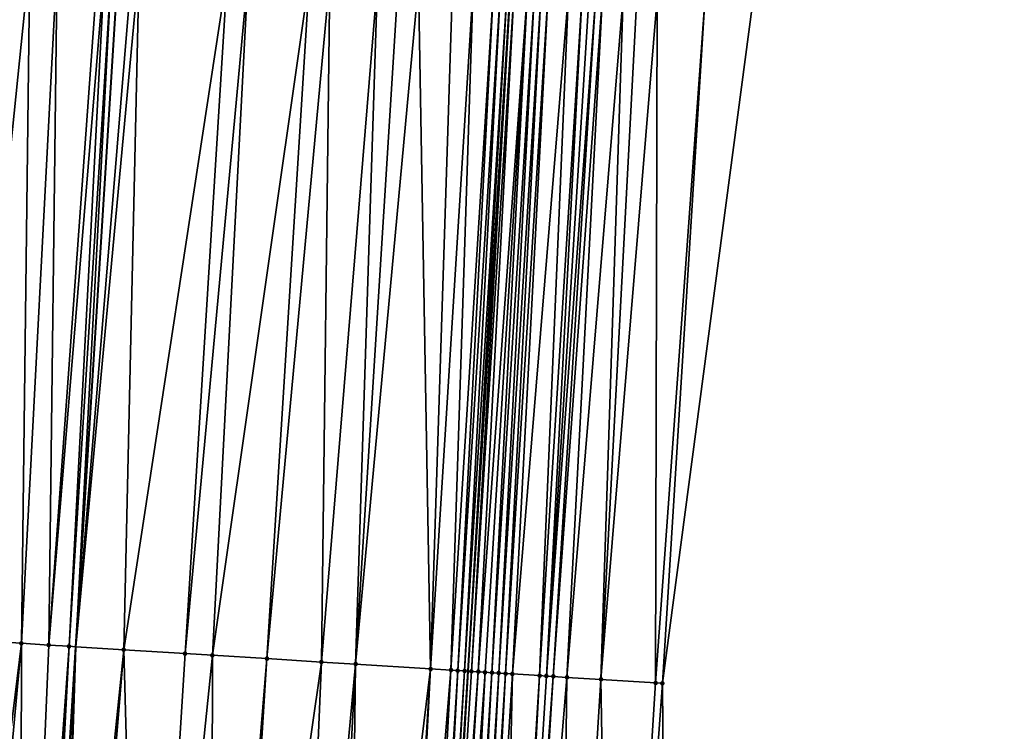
# Model space of a CAD drawing. Header units: feet. Extents: x 2004186 to 2014793, y 836912 to 864902.
# Tile 274 of 656: x 2010723 to 2010751, y 845339 to 845360. Entities that reach past the tile are written whole.
import ezdxf

# ---------------------------------------------------------------- set-up
doc = ezdxf.new("R2010")
doc.units = ezdxf.units.FT
doc.header["$LTSCALE"] = 100
doc.header["$MEASUREMENT"] = 0
for name, color, linetype, lineweight in [('EP_Travel Lane', 5, 'Continuous', 40), ('GPL_Skip Line', 2, 'Continuous', 40), ('Road Shots', 4, 'Continuous', 200), ('Road X-Section', 30, 'Continuous', 13)]:
    doc.layers.add(name, color=color, linetype=linetype, lineweight=lineweight)
doc.layers.add('I-77 SB_MM21-27-Surface-Border', color=7, linetype='Continuous')
doc.layers.add('I-77 SB_MM21-27-Surface-TIN', color=7, linetype='Continuous')

msp = doc.modelspace()

# ---------------------------------------------------------------- linework, layer by layer
at = {"layer": 'EP_Travel Lane'}
msp.add_polyline3d([(2010724.632847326, 845161.3150765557, 420.3935569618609), (2010725.854958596, 845181.2724565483, 420.6239400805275), (2010727.077034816, 845201.2292641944, 420.8299100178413), (2010728.299182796, 845221.1872436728, 421.0287840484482), (2010729.521473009, 845241.147545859, 421.2276827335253), (2010730.743808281, 845261.1085838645, 421.368372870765), (2010731.966360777, 845281.0699911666, 421.5970695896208), (2010733.200203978, 845301.0379699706, 421.7623016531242), (2010734.445065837, 845320.9984826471, 421.93588722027), (2010735.689850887, 845340.9577637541, 422.1474841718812), (2010736.934682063, 845360.9177844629, 422.3431754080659), (2010738.179500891, 845380.8776071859, 422.5600253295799), (2010739.424329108, 845400.8375804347, 422.76288126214), (2010740.669119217, 845420.7969426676, 422.9886460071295), (2010741.913966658, 845440.7572241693, 423.1824225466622), (2010743.147792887, 845460.7465375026, 423.3641605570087), (2010744.358127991, 845480.7147733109, 423.5769885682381), (2010745.534212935, 845500.6996814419, 423.7606588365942)], dxfattribs=at)
at = {"layer": 'GPL_Skip Line'}
msp.add_polyline3d([(2010712.907572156, 845162.0530814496, 420.5808759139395), (2010714.167060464, 845182.0081641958, 420.8089347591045), (2010715.426537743, 845201.9630721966, 420.9959033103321), (2010716.686061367, 845221.918714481, 421.189649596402), (2010717.945758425, 845241.877104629, 421.3686069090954), (2010719.205474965, 845261.8358034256, 421.4966212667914), (2010720.465097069, 845281.7946909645, 421.7053708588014), (2010721.718266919, 845301.754308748, 421.8628080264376), (2010722.964630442, 845321.7147774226, 421.998190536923), (2010724.210918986, 845341.6740452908, 422.1988939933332), (2010725.457265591, 845361.634243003, 422.364738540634), (2010726.703593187, 845381.5941362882, 422.5644940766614), (2010727.949923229, 845401.5540687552, 422.7620795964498), (2010729.196212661, 845421.5133508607, 422.9865330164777), (2010730.442296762, 845441.4733415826, 423.1701646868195), (2010731.66341167, 845461.433952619, 423.3477976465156), (2010732.852232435, 845481.396925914, 423.5040927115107), (2010734.017537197, 845501.3618563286, 423.6647231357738)], dxfattribs=at)
at = {"layer": 'I-77 SB_MM21-27-Surface-Border', "color": 3, "linetype": 'ByBlock', "lineweight": -2}
msp.add_polyline3d([(2010751.388839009, 845500.362919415, 423.8273074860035), (2010750.221738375, 845480.3672347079, 423.6017408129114), (2010749.431602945, 845460.370289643, 423.386504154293), (2010748.407332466, 845440.3519619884, 423.1794726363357), (2010747.36085481, 845420.3794303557, 422.956299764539), (2010746.314189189, 845400.4078855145, 422.7114001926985), (2010745.067891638, 845380.4484733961, 422.461686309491), (2010744.021187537, 845360.4763123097, 422.2382229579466), (2010741.377584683, 845340.6037222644, 422.0289556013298), (2010741.528599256, 845320.557597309, 421.778240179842), (2010740.282210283, 845300.5967210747, 421.6041025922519), (2010739.02837748, 845280.6265167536, 421.380726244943), (2010737.569102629, 845260.6794357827, 421.1655217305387), (2010736.309392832, 845240.720843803, 420.9974198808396), (2010734.650537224, 845220.7883961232, 420.8122539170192), (2010733.191416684, 845200.8454455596, 420.6018358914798), (2010732.131609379, 845180.879003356, 420.3721934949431), (2010730.872119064, 845160.9238887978, 420.1549066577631)], dxfattribs=at)
at = {"layer": 'I-77 SB_MM21-27-Surface-TIN', "color": 128, "linetype": 'ByBlock', "lineweight": -2}
for points in [[(2010722.862316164, 845361.7962228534, 422.3701825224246), (2010720.666593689, 845361.9333462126, 422.3682348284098), (2010720.817536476, 845341.8860715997, 422.1841451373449)], [(2010722.862316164, 845361.7962228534, 422.3701825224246), (2010720.817536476, 845341.8860715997, 422.1841451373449), (2010722.61403109, 845341.7737901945, 422.1954042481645)], [(2010723.660760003, 845361.7463486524, 422.3720430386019), (2010722.862316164, 845361.7962228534, 422.3701825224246), (2010722.61403109, 845341.7737901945, 422.1954042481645)], [(2010723.660760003, 845361.7463486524, 422.3720430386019), (2010722.61403109, 845341.7737901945, 422.1954042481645), (2010723.412475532, 845341.7239256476, 422.1963015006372)], [(2010724.858429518, 845361.6715975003, 422.3686241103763), (2010723.660760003, 845361.7463486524, 422.3720430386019), (2010723.412475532, 845341.7239256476, 422.1963015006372)], [(2010725.058040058, 845361.659122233, 422.369782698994), (2010724.858429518, 845361.6715975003, 422.3686241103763), (2010723.412475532, 845341.7239256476, 422.1963015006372)], [(2010725.058040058, 845361.659122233, 422.369782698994), (2010723.412475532, 845341.7239256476, 422.1963015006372), (2010724.011307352, 845341.6865030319, 422.1995699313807)], [(2010725.257653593, 845361.6466949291, 422.3659896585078), (2010725.058040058, 845361.659122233, 422.369782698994), (2010724.011307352, 845341.6865030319, 422.1995699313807)], [(2010725.257653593, 845361.6466949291, 422.3659896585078), (2010724.011307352, 845341.6865030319, 422.1995699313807), (2010724.210918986, 845341.6740452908, 422.1988939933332)], [(2010725.257653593, 845361.6466949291, 422.3659896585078), (2010724.210918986, 845341.6740452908, 422.1988939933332), (2010725.457265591, 845361.634243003, 422.364738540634)], [(2010725.856489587, 845361.6093391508, 422.3622363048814), (2010725.457265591, 845361.634243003, 422.364738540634), (2010724.210918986, 845341.6740452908, 422.1988939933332)], [(2010726.05609842, 845361.5968365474, 422.3662170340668), (2010725.856489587, 845361.6093391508, 422.3622363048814), (2010724.210918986, 845341.6740452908, 422.1988939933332)], [(2010726.05609842, 845361.5968365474, 422.3662170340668), (2010724.210918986, 845341.6740452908, 422.1988939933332), (2010725.60820043, 845341.5868411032, 422.1941624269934)], [(2010728.651043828, 845361.4347923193, 422.3674192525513), (2010726.05609842, 845361.5968365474, 422.3662170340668), (2010725.60820043, 845341.5868411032, 422.1941624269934)], [(2010728.651043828, 845361.4347923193, 422.3674192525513), (2010725.60820043, 845341.5868411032, 422.1941624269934), (2010727.404702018, 845341.4746713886, 422.193445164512)], [(2010729.249875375, 845361.3973653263, 422.3710179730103), (2010728.651043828, 845361.4347923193, 422.3674192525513), (2010727.404702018, 845341.4746713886, 422.193445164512)], [(2010729.249875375, 845361.3973653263, 422.3710179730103), (2010727.404702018, 845341.4746713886, 422.193445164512), (2010728.203146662, 845341.4248100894, 422.1939941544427)], [(2010731.046372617, 845361.2851260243, 422.3775114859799), (2010729.249875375, 845361.3973653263, 422.3710179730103), (2010728.203146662, 845341.4248100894, 422.1939941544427)], [(2010731.046372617, 845361.2851260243, 422.3775114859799), (2010728.203146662, 845341.4248100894, 422.1939941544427), (2010729.800038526, 845341.3251287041, 422.1906729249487)], [(2010731.64520484, 845361.2477098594, 422.3799923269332), (2010731.046372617, 845361.2851260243, 422.3775114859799), (2010729.800038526, 845341.3251287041, 422.1906729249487)], [(2010731.64520484, 845361.2477098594, 422.3799923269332), (2010729.800038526, 845341.3251287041, 422.1906729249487), (2010731.396930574, 845341.2254502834, 422.1870338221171)], [(2010733.042484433, 845361.1604760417, 422.3784957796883), (2010731.64520484, 845361.2477098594, 422.3799923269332), (2010731.396930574, 845341.2254502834, 422.1870338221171)], [(2010733.042484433, 845361.1604760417, 422.3784957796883), (2010731.396930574, 845341.2254502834, 422.1870338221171), (2010732.394989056, 845341.1631665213, 422.1831240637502)], [(2010733.641319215, 845361.1231008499, 422.3767466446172), (2010733.042484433, 845361.1604760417, 422.3784957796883), (2010732.394989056, 845341.1631665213, 422.1831240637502)], [(2010734.240152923, 845361.0857084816, 422.3767707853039), (2010733.641319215, 845361.1231008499, 422.3767466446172), (2010732.394989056, 845341.1631665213, 422.1831240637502)], [(2010734.240152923, 845361.0857084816, 422.3767707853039), (2010732.394989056, 845341.1631665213, 422.1831240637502), (2010734.590715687, 845341.0261097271, 422.1780093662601)], [(2010735.238212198, 845361.0234374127, 422.3716960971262), (2010734.240152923, 845361.0857084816, 422.3767707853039), (2010734.590715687, 845341.0261097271, 422.1780093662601)], [(2010735.837047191, 845360.9860656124, 422.3695968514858), (2010735.238212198, 845361.0234374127, 422.3716960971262), (2010734.590715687, 845341.0261097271, 422.1780093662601)], [(2010735.837047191, 845360.9860656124, 422.3695968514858), (2010734.590715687, 845341.0261097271, 422.1780093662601), (2010735.189556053, 845340.9888239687, 422.1666028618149)], [(2010736.435885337, 845360.9487443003, 422.3622852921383), (2010735.837047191, 845360.9860656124, 422.3695968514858), (2010735.189556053, 845340.9888239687, 422.1666028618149)], [(2010736.435885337, 845360.9487443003, 422.3622852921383), (2010735.189556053, 845340.9888239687, 422.1666028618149), (2010735.389171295, 845340.9764240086, 422.1597311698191)], [(2010736.635500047, 845360.9363358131, 422.3565496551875), (2010736.435885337, 845360.9487443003, 422.3622852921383), (2010735.389171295, 845340.9764240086, 422.1597311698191)], [(2010736.635500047, 845360.9363358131, 422.3565496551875), (2010735.389171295, 845340.9764240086, 422.1597311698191), (2010735.588788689, 845340.9640584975, 422.1491655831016)], [(2010736.835117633, 845360.923973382, 422.3460592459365), (2010736.635500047, 845360.9363358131, 422.3565496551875), (2010735.588788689, 845340.9640584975, 422.1491655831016)], [(2010736.835117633, 845360.923973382, 422.3460592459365), (2010735.588788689, 845340.9640584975, 422.1491655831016), (2010735.689850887, 845340.9577637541, 422.1474841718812)], [(2010736.835117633, 845360.923973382, 422.3460592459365), (2010735.689850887, 845340.9577637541, 422.1474841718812), (2010736.934682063, 845360.9177844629, 422.3431754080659)], [(2010735.788401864, 845340.9516254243, 422.1458445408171), (2010736.934682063, 845360.9177844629, 422.3431754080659), (2010735.689850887, 845340.9577637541, 422.1474841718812)], [(2010737.034732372, 845360.9115653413, 422.3402774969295), (2010736.934682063, 845360.9177844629, 422.3431754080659), (2010735.788401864, 845340.9516254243, 422.1458445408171)], [(2010737.034732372, 845360.9115653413, 422.3402774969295), (2010735.788401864, 845340.9516254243, 422.1458445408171), (2010735.988010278, 845340.939116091, 422.1507007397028)], [(2010737.433948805, 845360.8865403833, 422.3502779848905), (2010737.034732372, 845360.9115653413, 422.3402774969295), (2010735.988010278, 845340.939116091, 422.1507007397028)], [(2010737.433948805, 845360.8865403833, 422.3502779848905), (2010735.988010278, 845340.939116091, 422.1507007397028), (2010736.187620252, 845340.9266317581, 422.1528762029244)], [(2010737.433948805, 845360.8865403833, 422.3502779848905), (2010736.187620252, 845340.9266317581, 422.1528762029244), (2010736.387233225, 845340.9141954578, 422.1499012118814)], [(2010737.633559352, 845360.8740652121, 422.3514266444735), (2010737.433948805, 845360.8865403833, 422.3502779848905), (2010736.387233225, 845340.9141954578, 422.1499012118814)], [(2010737.633559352, 845360.8740652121, 422.3514266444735), (2010736.387233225, 845340.9141954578, 422.1499012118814), (2010736.586847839, 845340.9017854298, 422.1441090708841)], [(2010737.833172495, 845360.8616316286, 422.3482818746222), (2010737.633559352, 845360.8740652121, 422.3514266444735), (2010736.586847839, 845340.9017854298, 422.1441090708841)], [(2010737.833172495, 845360.8616316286, 422.3482818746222), (2010736.586847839, 845340.9017854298, 422.1441090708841), (2010736.786467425, 845340.8894550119, 422.1297805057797)], [(2010738.032789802, 845360.8492647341, 422.3382522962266), (2010737.833172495, 845360.8616316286, 422.3482818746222), (2010736.786467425, 845340.8894550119, 422.1297805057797)], [(2010738.032789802, 845360.8492647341, 422.3382522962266), (2010736.786467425, 845340.8894550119, 422.1297805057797), (2010736.986083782, 845340.8770729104, 422.1209938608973)], [(2010738.631631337, 845360.8119976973, 422.3253374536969), (2010738.032789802, 845360.8492647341, 422.3382522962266), (2010736.986083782, 845340.8770729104, 422.1209938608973)], [(2010738.631631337, 845360.8119976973, 422.3253374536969), (2010736.986083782, 845340.8770729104, 422.1209938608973), (2010737.784543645, 845340.8274553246, 422.0954099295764)], [(2010739.030858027, 845360.7871369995, 422.3183800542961), (2010738.631631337, 845360.8119976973, 422.3253374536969), (2010737.784543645, 845340.8274553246, 422.0954099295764)], [(2010739.030858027, 845360.7871369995, 422.3183800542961), (2010737.784543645, 845340.8274553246, 422.0954099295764), (2010737.984157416, 845340.81503179, 422.0910660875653)], [(2010739.230469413, 845360.7746752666, 422.3181413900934), (2010739.030858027, 845360.7871369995, 422.3183800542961), (2010737.984157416, 845340.81503179, 422.0910660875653)], [(2010739.430077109, 845360.762154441, 422.3240033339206), (2010739.230469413, 845360.7746752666, 422.3181413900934), (2010737.984157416, 845340.81503179, 422.0910660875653)], [(2010739.430077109, 845360.762154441, 422.3240033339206), (2010737.984157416, 845340.81503179, 422.0910660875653), (2010738.183765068, 845340.802510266, 422.0972294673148)], [(2010739.629689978, 845360.7497164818, 422.3213102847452), (2010739.430077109, 845360.762154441, 422.3240033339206), (2010738.183765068, 845340.802510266, 422.0972294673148)], [(2010739.629689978, 845360.7497164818, 422.3213102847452), (2010738.183765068, 845340.802510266, 422.0972294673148), (2010738.582992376, 845340.7776594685, 422.0889415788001)], [(2010740.228532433, 845360.7124641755, 422.306874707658), (2010739.629689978, 845360.7497164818, 422.3213102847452), (2010738.582992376, 845340.7776594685, 422.0889415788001)], [(2010740.228532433, 845360.7124641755, 422.306874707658), (2010738.582992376, 845340.7776594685, 422.0889415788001), (2010739.581064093, 845340.7155876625, 422.0623041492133)], [(2010740.627761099, 845360.6876351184, 422.2966508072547), (2010740.228532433, 845360.7124641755, 422.306874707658), (2010739.581064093, 845340.7155876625, 422.0623041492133)], [(2010741.226601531, 845360.6503504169, 422.2855596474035), (2010740.627761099, 845360.6876351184, 422.2966508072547), (2010739.581064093, 845340.7155876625, 422.0623041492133)], [(2010741.226601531, 845360.6503504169, 422.2855596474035), (2010739.581064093, 845340.7155876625, 422.0623041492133), (2010741.177972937, 845340.6161782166, 422.0298233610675)], [(2010742.623894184, 845360.5633257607, 422.2624697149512), (2010741.226601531, 845360.6503504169, 422.2855596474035), (2010741.177972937, 845340.6161782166, 422.0298233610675)], [(2010742.623894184, 845360.5633257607, 422.2624697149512), (2010741.177972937, 845340.6161782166, 422.0298233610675), (2010741.377584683, 845340.6037222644, 422.0289556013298)], [(2010744.021187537, 845360.4763123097, 422.2382229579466), (2010742.623894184, 845360.5633257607, 422.2624697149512), (2010741.377584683, 845340.6037222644, 422.0289556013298)], [(2010722.61403109, 845341.7737901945, 422.1954042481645), (2010720.817536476, 845341.8860715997, 422.1841451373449), (2010720.170077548, 845321.8893458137, 421.9902007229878)], [(2010722.61403109, 845341.7737901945, 422.1954042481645), (2010720.170077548, 845321.8893458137, 421.9902007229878), (2010720.76890873, 845321.8519129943, 421.9947298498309)], [(2010722.61403109, 845341.7737901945, 422.1954042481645), (2010720.76890873, 845321.8519129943, 421.9947298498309), (2010722.565406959, 845321.7396894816, 421.9999747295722)], [(2010723.412475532, 845341.7239256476, 422.1963015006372), (2010722.61403109, 845341.7737901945, 422.1954042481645), (2010722.565406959, 845321.7396894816, 421.9999747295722)], [(2010724.011307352, 845341.6865030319, 422.1995699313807), (2010723.412475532, 845341.7239256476, 422.1963015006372), (2010722.565406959, 845321.7396894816, 421.9999747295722)], [(2010724.011307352, 845341.6865030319, 422.1995699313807), (2010722.565406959, 845321.7396894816, 421.9999747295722), (2010722.765019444, 845321.7272453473, 421.9977585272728)], [(2010724.011307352, 845341.6865030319, 422.1995699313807), (2010722.765019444, 845321.7272453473, 421.9977585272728), (2010722.964630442, 845321.7147774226, 421.998190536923)], [(2010724.011307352, 845341.6865030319, 422.1995699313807), (2010722.964630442, 845321.7147774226, 421.998190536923), (2010724.210918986, 845341.6740452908, 422.1988939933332)], [(2010723.363854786, 845321.689879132, 421.9948737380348), (2010724.210918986, 845341.6740452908, 422.1988939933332), (2010722.964630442, 845321.7147774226, 421.998190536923)], [(2010723.563464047, 845321.6773833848, 421.9984027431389), (2010724.210918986, 845341.6740452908, 422.1988939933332), (2010723.363854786, 845321.689879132, 421.9948737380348)], [(2010725.60820043, 845341.5868411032, 422.1941624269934), (2010724.210918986, 845341.6740452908, 422.1988939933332), (2010723.563464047, 845321.6773833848, 421.9984027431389)], [(2010725.60820043, 845341.5868411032, 422.1941624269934), (2010723.563464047, 845321.6773833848, 421.9984027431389), (2010723.962686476, 845321.6524544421, 421.9984979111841)], [(2010725.60820043, 845341.5868411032, 422.1941624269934), (2010723.962686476, 845321.6524544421, 421.9984979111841), (2010726.158414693, 845321.5154230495, 421.9903621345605)], [(2010727.404702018, 845341.4746713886, 422.193445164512), (2010725.60820043, 845341.5868411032, 422.1941624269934), (2010726.158414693, 845321.5154230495, 421.9903621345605)], [(2010728.203146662, 845341.4248100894, 422.1939941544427), (2010727.404702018, 845341.4746713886, 422.193445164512), (2010726.158414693, 845321.5154230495, 421.9903621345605)], [(2010728.203146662, 845341.4248100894, 422.1939941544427), (2010726.158414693, 845321.5154230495, 421.9903621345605), (2010728.154527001, 845321.39078094, 421.9905481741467)], [(2010729.800038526, 845341.3251287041, 422.1906729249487), (2010728.203146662, 845341.4248100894, 422.1939941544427), (2010728.154527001, 845321.39078094, 421.9905481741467)], [(2010729.800038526, 845341.3251287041, 422.1906729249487), (2010728.154527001, 845321.39078094, 421.9905481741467), (2010728.553750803, 845321.3658739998, 421.9881941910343)], [(2010731.396930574, 845341.2254502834, 422.1870338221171), (2010729.800038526, 845341.3251287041, 422.1906729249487), (2010728.553750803, 845321.3658739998, 421.9881941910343)], [(2010731.396930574, 845341.2254502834, 422.1870338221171), (2010728.553750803, 845321.3658739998, 421.9881941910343), (2010730.549865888, 845321.2412763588, 421.983430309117)], [(2010732.394989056, 845341.1631665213, 422.1831240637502), (2010731.396930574, 845341.2254502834, 422.1870338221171), (2010730.549865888, 845321.2412763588, 421.983430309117)], [(2010732.394989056, 845341.1631665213, 422.1831240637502), (2010730.549865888, 845321.2412763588, 421.983430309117), (2010731.348312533, 845321.1914470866, 421.9804356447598)], [(2010732.394989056, 845341.1631665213, 422.1831240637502), (2010731.348312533, 845321.1914470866, 421.9804356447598), (2010732.146759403, 845321.1416214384, 421.9770375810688)], [(2010734.590715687, 845341.0261097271, 422.1780093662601), (2010732.394989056, 845341.1631665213, 422.1831240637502), (2010732.146759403, 845321.1416214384, 421.9770375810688)], [(2010734.590715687, 845341.0261097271, 422.1780093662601), (2010732.146759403, 845321.1416214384, 421.9770375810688), (2010733.344432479, 845321.066927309, 421.9670045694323)], [(2010734.590715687, 845341.0261097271, 422.1780093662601), (2010733.344432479, 845321.066927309, 421.9670045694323), (2010733.544045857, 845321.054497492, 421.9631946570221)], [(2010735.189556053, 845340.9888239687, 422.1666028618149), (2010734.590715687, 845341.0261097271, 422.1780093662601), (2010733.544045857, 845321.054497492, 421.9631946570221)], [(2010735.189556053, 845340.9888239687, 422.1666028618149), (2010733.544045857, 845321.054497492, 421.9631946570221), (2010734.142890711, 845321.0172836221, 421.9433518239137)], [(2010735.389171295, 845340.9764240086, 422.1597311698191), (2010735.189556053, 845340.9888239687, 422.1666028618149), (2010734.142890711, 845321.0172836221, 421.9433518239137)], [(2010735.389171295, 845340.9764240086, 422.1597311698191), (2010734.142890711, 845321.0172836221, 421.9433518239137), (2010734.342506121, 845321.004886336, 421.9359208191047)], [(2010735.588788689, 845340.9640584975, 422.1491655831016), (2010735.389171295, 845340.9764240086, 422.1597311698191), (2010734.342506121, 845321.004886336, 421.9359208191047)], [(2010735.588788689, 845340.9640584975, 422.1491655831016), (2010734.342506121, 845321.004886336, 421.9359208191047), (2010734.445065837, 845320.9984826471, 421.93588722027)], [(2010735.588788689, 845340.9640584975, 422.1491655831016), (2010734.445065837, 845320.9984826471, 421.93588722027), (2010735.689850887, 845340.9577637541, 422.1474841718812)], [(2010734.542117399, 845320.9924228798, 421.935855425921), (2010735.689850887, 845340.9577637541, 422.1474841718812), (2010734.445065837, 845320.9984826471, 421.93588722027)], [(2010735.788401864, 845340.9516254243, 422.1458445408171), (2010735.689850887, 845340.9577637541, 422.1474841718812), (2010734.542117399, 845320.9924228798, 421.935855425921)], [(2010735.988010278, 845340.939116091, 422.1507007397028), (2010735.788401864, 845340.9516254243, 422.1458445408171), (2010734.542117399, 845320.9924228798, 421.935855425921)], [(2010735.988010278, 845340.939116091, 422.1507007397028), (2010734.542117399, 845320.9924228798, 421.935855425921), (2010734.741725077, 845320.9799017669, 421.9422079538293)], [(2010736.187620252, 845340.9266317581, 422.1528762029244), (2010735.988010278, 845340.939116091, 422.1507007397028), (2010734.741725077, 845320.9799017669, 421.9422079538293)], [(2010736.187620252, 845340.9266317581, 422.1528762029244), (2010734.741725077, 845320.9799017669, 421.9422079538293), (2010734.941334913, 845320.9674152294, 421.9447118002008)], [(2010736.187620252, 845340.9266317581, 422.1528762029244), (2010734.941334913, 845320.9674152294, 421.9447118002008), (2010735.140946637, 845320.9549589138, 421.9438515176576)], [(2010736.387233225, 845340.9141954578, 422.1499012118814), (2010736.187620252, 845340.9266317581, 422.1528762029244), (2010735.140946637, 845320.9549589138, 421.9438515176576)], [(2010736.387233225, 845340.9141954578, 422.1499012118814), (2010735.140946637, 845320.9549589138, 421.9438515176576), (2010735.34056235, 845320.9425664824, 421.9358801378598)], [(2010736.586847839, 845340.9017854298, 422.1441090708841), (2010736.387233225, 845340.9141954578, 422.1499012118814), (2010735.34056235, 845320.9425664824, 421.9358801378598)], [(2010736.586847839, 845340.9017854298, 422.1441090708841), (2010735.34056235, 845320.9425664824, 421.9358801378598), (2010735.540181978, 845320.9302367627, 421.9209280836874)], [(2010736.786467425, 845340.8894550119, 422.1297805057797), (2010736.586847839, 845340.9017854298, 422.1441090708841), (2010735.540181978, 845320.9302367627, 421.9209280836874)], [(2010736.786467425, 845340.8894550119, 422.1297805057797), (2010735.540181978, 845320.9302367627, 421.9209280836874), (2010735.739798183, 845320.917852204, 421.9120803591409)], [(2010736.986083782, 845340.8770729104, 422.1209938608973), (2010736.786467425, 845340.8894550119, 422.1297805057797), (2010735.739798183, 845320.917852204, 421.9120803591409)], [(2010736.986083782, 845340.8770729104, 422.1209938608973), (2010735.739798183, 845320.917852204, 421.9120803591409), (2010736.538257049, 845320.8682186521, 421.8872994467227)], [(2010737.784543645, 845340.8274553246, 422.0954099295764), (2010736.986083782, 845340.8770729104, 422.1209938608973), (2010736.538257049, 845320.8682186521, 421.8872994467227)], [(2010737.784543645, 845340.8274553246, 422.0954099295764), (2010736.538257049, 845320.8682186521, 421.8872994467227), (2010736.737868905, 845320.8557644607, 421.8862027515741)], [(2010737.984157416, 845340.81503179, 422.0910660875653), (2010737.784543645, 845340.8274553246, 422.0954099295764), (2010736.737868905, 845320.8557644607, 421.8862027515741)], [(2010738.183765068, 845340.802510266, 422.0972294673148), (2010737.984157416, 845340.81503179, 422.0910660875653), (2010736.737868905, 845320.8557644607, 421.8862027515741)], [(2010738.183765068, 845340.802510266, 422.0972294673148), (2010736.737868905, 845320.8557644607, 421.8862027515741), (2010736.937477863, 845320.843263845, 421.8902736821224)], [(2010738.582992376, 845340.7776594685, 422.0889415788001), (2010738.183765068, 845340.802510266, 422.0972294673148), (2010736.937477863, 845320.843263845, 421.8902736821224)], [(2010738.582992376, 845340.7776594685, 422.0889415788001), (2010736.937477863, 845320.843263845, 421.8902736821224), (2010738.334778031, 845320.7563595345, 421.851982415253)], [(2010739.581064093, 845340.7155876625, 422.0623041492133), (2010738.582992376, 845340.7776594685, 422.0889415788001), (2010738.334778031, 845320.7563595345, 421.851982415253)], [(2010739.581064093, 845340.7155876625, 422.0623041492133), (2010738.334778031, 845320.7563595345, 421.851982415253), (2010739.931687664, 845320.6569627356, 421.8168573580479)], [(2010739.581064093, 845340.7155876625, 422.0623041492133), (2010739.931687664, 845320.6569627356, 421.8168573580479), (2010741.177972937, 845340.6161782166, 422.0298233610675)], [(2010741.177972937, 845340.6161782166, 422.0298233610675), (2010739.931687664, 845320.6569627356, 421.8168573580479), (2010741.377584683, 845340.6037222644, 422.0289556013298)], [(2010741.377584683, 845340.6037222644, 422.0289556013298), (2010739.931687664, 845320.6569627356, 421.8168573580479), (2010741.528599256, 845320.557597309, 421.778240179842)]]:
    msp.add_3dface(points, dxfattribs=at)
at = {"layer": 'Road Shots', "lineweight": 100}
for p in [(2010722.61403109, 845341.7737901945, 422.1954042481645), (2010723.412475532, 845341.7239256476, 422.1963015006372), (2010724.011307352, 845341.6865030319, 422.1995699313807), (2010725.60820043, 845341.5868411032, 422.1941624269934), (2010727.404702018, 845341.4746713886, 422.193445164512), (2010728.203146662, 845341.4248100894, 422.1939941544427), (2010729.800038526, 845341.3251287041, 422.1906729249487), (2010731.396930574, 845341.2254502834, 422.1870338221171), (2010732.394989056, 845341.1631665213, 422.1831240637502), (2010734.590715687, 845341.0261097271, 422.1780093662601), (2010735.189556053, 845340.9888239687, 422.1666028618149), (2010735.389171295, 845340.9764240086, 422.1597311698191), (2010735.588788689, 845340.9640584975, 422.1491655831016), (2010735.788401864, 845340.9516254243, 422.1458445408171), (2010735.988010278, 845340.939116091, 422.1507007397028), (2010736.187620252, 845340.9266317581, 422.1528762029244), (2010736.387233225, 845340.9141954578, 422.1499012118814), (2010736.586847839, 845340.9017854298, 422.1441090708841), (2010736.786467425, 845340.8894550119, 422.1297805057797), (2010736.986083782, 845340.8770729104, 422.1209938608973), (2010737.784543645, 845340.8274553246, 422.0954099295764), (2010737.984157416, 845340.81503179, 422.0910660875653), (2010738.183765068, 845340.802510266, 422.0972294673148), (2010738.582992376, 845340.7776594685, 422.0889415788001), (2010739.581064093, 845340.7155876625, 422.0623041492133), (2010741.177972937, 845340.6161782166, 422.0298233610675), (2010741.377584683, 845340.6037222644, 422.0289556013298)]:
    msp.add_point(p, dxfattribs=at)
at = {"layer": 'Road X-Section', "extrusion": (0.06231750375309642, 0.9980126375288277, 0.009343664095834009), "elevation": 968968.9321720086, "flags": 128}
msp.add_lwpolyline([(-1954103.093909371, -8632.160406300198), (-1954103.893909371, -8632.136128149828), (-1954104.093909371, -8632.132321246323), (-1954105.293909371, -8632.100069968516), (-1954105.893909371, -8632.085615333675), (-1954106.493909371, -8632.067660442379), (-1954107.293909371, -8632.051948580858), (-1954107.493909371, -8632.045366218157), (-1954107.893909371, -8632.024064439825), (-1954108.293909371, -8631.999386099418), (-1954108.693909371, -8631.984325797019), (-1954108.893909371, -8631.97797956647), (-1954109.093909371, -8631.976687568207), (-1954109.493909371, -8631.959526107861), (-1954109.693909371, -8631.95376387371), (-1954110.093909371, -8631.951247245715), (-1954110.293909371, -8631.953429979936), (-1954110.493909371, -8631.950703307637), (-1954112.293909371, -8631.946166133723), (-1954113.093909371, -8631.948001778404), (-1954113.693909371, -8631.948982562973), (-1954115.893909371, -8631.93977618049), (-1954117.293909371, -8631.929638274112), (-1954118.493909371, -8631.915398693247), (-1954120.293909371, -8631.902086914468), (-1954120.493909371, -8631.899469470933), (-1954120.893909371, -8631.905511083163), (-1954121.093909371, -8631.906955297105), (-1954121.293909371, -8631.911931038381), (-1954121.893909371, -8631.911907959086), (-1954122.893909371, -8631.908749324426), (-1954126.293909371, -8631.918206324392), (-1954128.093909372, -8631.914862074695), (-1954129.293909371, -8631.916007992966), (-1954130.493909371, -8631.912885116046), (-1954132.293909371, -8631.901625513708), (-1954133.093909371, -8631.90072822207), (-1954133.693909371, -8631.897459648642), (-1954135.29390937, -8631.902867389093), (-1954137.093909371, -8631.903584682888), (-1954137.893909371, -8631.90303566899), (-1954139.493909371, -8631.906357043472), (-1954141.093909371, -8631.909996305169), (-1954142.09390937, -8631.913906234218), (-1954144.293909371, -8631.919021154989), (-1954144.893909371, -8631.930428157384), (-1954145.09390937, -8631.937300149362), (-1954145.293909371, -8631.947866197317), (-1954145.493909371, -8631.951187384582), (-1954145.693909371, -8631.946330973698), (-1954145.893909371, -8631.944155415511), (-1954146.093909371, -8631.947130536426), (-1954146.293909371, -8631.952922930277), (-1954146.493909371, -8631.967252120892), (-1954146.693909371, -8631.976039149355), (-1954147.493909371, -8632.001624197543), (-1954147.693909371, -8632.005968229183), (-1954147.893909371, -8631.99980458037), (-1954148.293909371, -8632.008092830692), (-1954149.293909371, -8632.034731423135), (-1954150.893909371, -8632.067213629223), (-1954151.093909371, -8632.068081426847)], dxfattribs=at)

doc.saveas('drawing.dxf')
